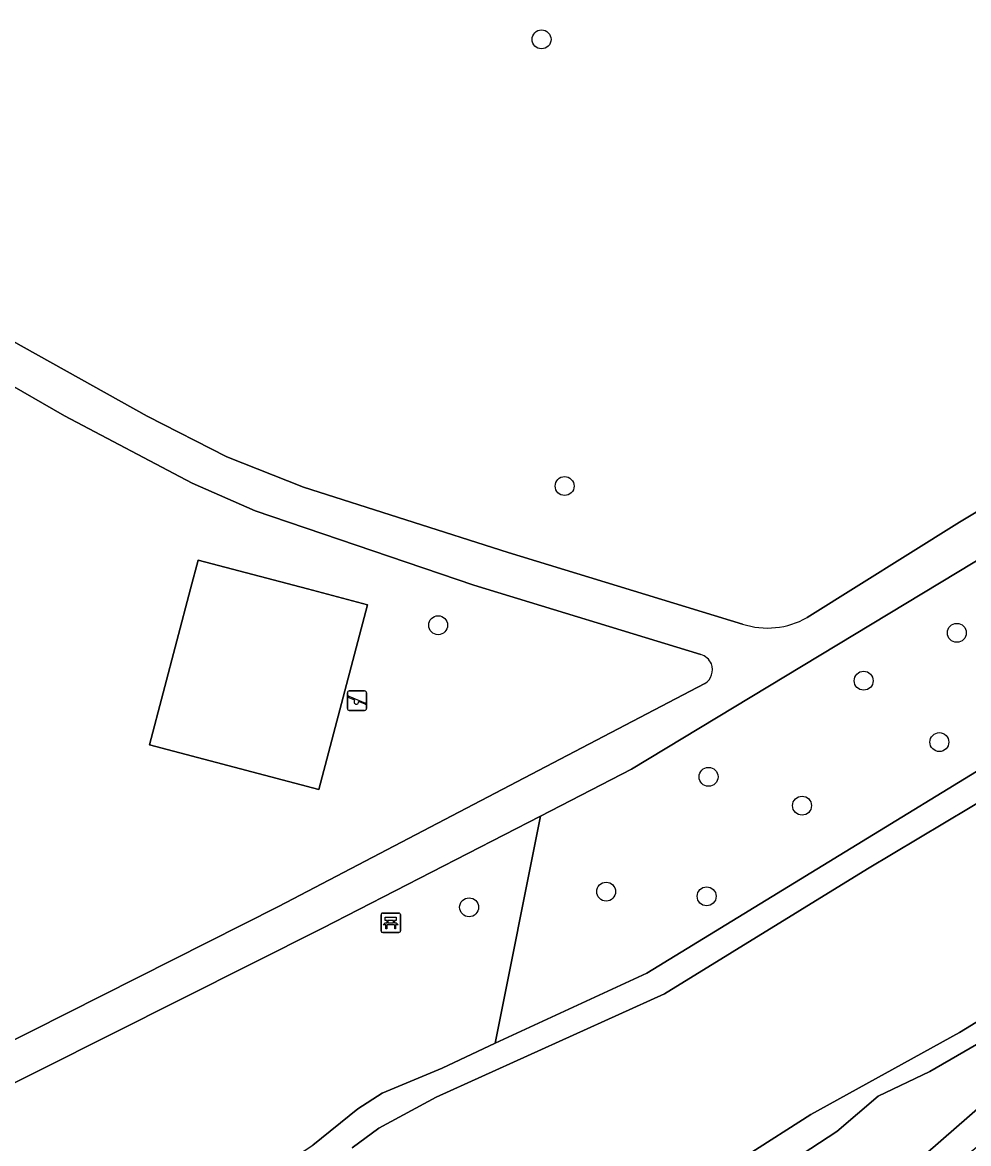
# Model space of a CAD drawing. Extents: x 160349 to 161355, y 381727 to 382854.
# Drawn here: x 161017.4 to 161066.3, y 381971.4 to 382029.3 of the extents above; entities that cross this region are included whole.
import ezdxf

# ---------------------------------------------------------------- set-up
doc = ezdxf.new("R2010")
doc.units = 0
for name, color, linetype in [('IMGEO_Bank', 7, 'Continuous'), ('IMGEO_Boom', 7, 'Continuous'), ('IMGEO_Groenvoorziening', 7, 'Continuous'), ('IMGEO_Oever', 7, 'Continuous'), ('IMGEO_Speelvoorziening', 7, 'Continuous'), ('IMGEO_Terreindeel_open', 7, 'Continuous'), ('IMGEO_Voetpad_gesloten', 7, 'Continuous'), ('IMGEO_Voetpad_halfverhard', 7, 'Continuous'), ('IMGEO_Waterloop', 7, 'Continuous')]:
    doc.layers.add(name, color=color, linetype=linetype)

msp = doc.modelspace()

# ---------------------------------------------------------------- linework, layer by layer
at = {"layer": 'IMGEO_Bank'}
for p, q in [((161035.924, 381982.335), (161035.924, 381983.176)), ((161035.924, 381983.176), (161035.924, 381982.335)), ((161035.999, 381983.26), (161036.84, 381983.26)), ((161036.84, 381983.26), (161035.999, 381983.26)), ((161036.924, 381983.185), (161036.924, 381982.344)), ((161036.924, 381982.344), (161036.924, 381983.185)), ((161036.621, 381982.658), (161036.228, 381982.658)), ((161036.233, 381982.766), (161036.233, 381982.872)), ((161036.277, 381982.872), (161036.277, 381982.766)), ((161036.565, 381982.878), (161036.283, 381982.878)), ((161036.283, 381982.76), (161036.565, 381982.76)), ((161036.571, 381982.766), (161036.571, 381982.872)), ((161036.615, 381982.872), (161036.615, 381982.766)), ((161036.849, 381982.26), (161036.008, 381982.26)), ((161036.008, 381982.26), (161036.849, 381982.26))]:
    msp.add_line(p, q, dxfattribs=at)
for points in [[(161036.227, 381982.878), (161036.141, 381982.878), (161036.141, 381983.039), (161036.704, 381983.039), (161036.704, 381982.878), (161036.621, 381982.878)], [(161036.171, 381982.658), (161036.029, 381982.658), (161036.141, 381982.76), (161036.227, 381982.76)], [(161036.221, 381982.651), (161036.221, 381982.444), (161036.178, 381982.444), (161036.178, 381982.651)], [(161036.621, 381982.76), (161036.704, 381982.76), (161036.816, 381982.658), (161036.677, 381982.658)], [(161036.671, 381982.651), (161036.671, 381982.444), (161036.627, 381982.444), (161036.627, 381982.651)]]:
    msp.add_lwpolyline(points, dxfattribs=at)
for centre, radius, start, end in [((161036.002, 381983.182), 0.0779, 92.4484, 184.28452), ((161036.002, 381983.182), 0.0779, 92.4484, 184.28452), ((161036.846, 381983.182), 0.0779, 2.4484, 94.28452), ((161036.846, 381983.182), 0.0779, 2.4484, 94.28452), ((161036.002, 381982.338), 0.0779, 182.4484, 274.28452), ((161036.002, 381982.338), 0.0779, 182.4484, 274.28452), ((161036.171, 381982.651), 0.00671, 2.89567, 87.10433), ((161036.228, 381982.651), 0.00671, 92.89567, 177.10433), ((161036.226, 381982.871), 0.00671, 2.89567, 87.10433), ((161036.226, 381982.767), 0.00671, 272.89567, 357.10433), ((161036.283, 381982.871), 0.00671, 92.89567, 177.10433), ((161036.283, 381982.767), 0.00671, 182.89567, 267.10433), ((161036.565, 381982.871), 0.00671, 2.89567, 87.10433), ((161036.565, 381982.767), 0.00671, 272.89567, 357.10433), ((161036.622, 381982.871), 0.00671, 92.89567, 177.10433), ((161036.622, 381982.767), 0.00671, 182.89567, 267.10433), ((161036.62, 381982.651), 0.00671, 2.89567, 87.10433), ((161036.677, 381982.651), 0.00671, 92.89567, 177.10433), ((161036.846, 381982.338), 0.0779, 272.4484, 4.28452), ((161036.846, 381982.338), 0.0779, 272.4484, 4.28452)]:
    msp.add_arc(centre, radius, start, end, dxfattribs=at)
at = {"layer": 'IMGEO_Boom'}
for centre in [(161044.216, 382028.385), (161045.408, 382005.315), (161038.873, 381998.126), (161065.673, 381997.733), (161060.86, 381995.26), (161064.771, 381992.091), (161052.846, 381990.295), (161057.676, 381988.807), (161047.553, 381984.366), (161052.746, 381984.124), (161040.472, 381983.558)]:
    msp.add_circle(centre, 0.489, dxfattribs=at)
at = {"layer": 'IMGEO_Groenvoorziening'}
for points in [[(161000.947, 382025.445), (161014.657, 382014.034), (161023.831, 382008.92), (161027.959, 382006.821), (161031.916, 382005.258), (161042.499, 382001.883), (161054.605, 381998.187)], [(161052.443, 381996.618), (161040.709, 382000.193), (161029.421, 382004.034), (161026.16, 382005.461), (161019.561, 382008.946), (161016.27, 382010.839), (161012.936, 382012.909), (161010.005, 382015.012), (161001.838, 382021.937), (160999.226, 382024.098)], [(161057.934, 381998.517), (161065.816, 382003.447), (161086.63, 382015.972)], [(161087.814, 382014.209), (161048.865, 381990.683), (161044.157, 381988.264), (161041.823, 381976.534), (161049.65, 381980.148), (161078.086, 381997.552)], [(160989.311, 381962.789), (160995.77, 381966.216), (161016.031, 381976.255), (161030.617, 381983.595), (161052.654, 381995.114)], [(161058.78, 381966.21), (161068.627, 381974.788), (161071.922, 381977.229), (161081.393, 381983.632), (161084.569, 381985.107), (161099.733, 381991.102), (161099.909, 381992.952), (161097.916, 381991.858), (161093.934, 381990.099), (161087.563, 381987.541), (161081.406, 381984.604), (161074.619, 381981.058), (161064.286, 381975.077), (161061.603, 381973.803), (161059.479, 381971.981), (161053.707, 381968.204)]]:
    msp.add_lwpolyline(points, dxfattribs=at)
for points in [[(161026.474, 382001.486), (161032.128, 382000), (161035.217, 381999.188), (161032.709, 381989.644), (161023.966, 381991.942), (161026.084, 382000)], [(161032.394, 381971.268), (161034.726, 381973.146), (161035.983, 381973.96), (161039.078, 381975.249), (161041.823, 381976.534), (161044.157, 381988.264), (161032.906, 381982.483), (161018.328, 381975.157), (160994.814, 381963.36), (160995.935, 381961.456), (160996.299, 381955.547), (160994.066, 381952.575), (161028.156, 381968.495)]]:
    msp.add_lwpolyline(points, close=True, dxfattribs=at)
for centre, radius, start, end in [((161055.896, 382002.124), 4.143, 251.84981, 299.47254), ((161052.163, 381995.753), 0.91, 24.58451, 72.05746), ((161052.191, 381995.831), 0.853, 302.84966, 20.58494)]:
    msp.add_arc(centre, radius, start, end, dxfattribs=at)
at = {"layer": 'IMGEO_Oever'}
for points in [[(161034.438, 381971.128), (161035.808, 381972.149), (161038.772, 381973.745), (161050.564, 381979.079), (161061.05, 381985.537), (161072.995, 381992.664), (161086.651, 382000), (161094.37, 382004.147), (161096.547, 382005.177), (161129.635, 382023.54), (161149.997, 382035.515), (161166.628, 382045.705), (161169.695, 382047.584), (161175.394, 382051.075), (161184.258, 382058.609), (161194.991, 382068.929), (161215.899, 382090.421), (161234.071, 382109.374), (161243.154, 382118.418), (161253.598, 382129.327), (161254.487, 382129.994), (161255.257, 382130.374), (161259.285, 382131.194), (161262.684, 382131.886)], [(161078.086, 381997.552), (161049.65, 381980.148), (161041.823, 381976.534), (161039.078, 381975.249), (161035.983, 381973.96), (161034.726, 381973.146), (161032.394, 381971.268)], [(161072.205, 381980.992), (161065.815, 381977.082), (161058.127, 381972.863), (161051.549, 381968.659)], [(161053.707, 381968.204), (161059.479, 381971.981), (161061.603, 381973.803), (161064.286, 381975.077), (161074.619, 381981.058)]]:
    msp.add_lwpolyline(points, dxfattribs=at)
at = {"layer": 'IMGEO_Speelvoorziening'}
for p, q in [((161034.183, 381993.829), (161034.183, 381994.629)), ((161034.183, 381994.629), (161034.183, 381993.829)), ((161034.283, 381994.729), (161035.073, 381994.729)), ((161035.073, 381994.729), (161034.283, 381994.729)), ((161035.173, 381994.629), (161035.173, 381993.829)), ((161035.173, 381993.829), (161035.173, 381994.629)), ((161034.566, 381994.257), (161034.227, 381994.394)), ((161034.252, 381994.454), (161035.128, 381994.101)), ((161035.104, 381994.041), (161034.764, 381994.178)), ((161035.073, 381993.729), (161034.283, 381993.729)), ((161034.283, 381993.729), (161035.073, 381993.729))]:
    msp.add_line(p, q, dxfattribs=at)
for centre, radius, start, end in [((161034.283, 381994.629), 0.1, 90, 180), ((161034.283, 381994.629), 0.1, 90, 180), ((161035.073, 381994.629), 0.1, 0, 90), ((161035.073, 381994.629), 0.1, 360, 90), ((161034.24, 381994.424), 0.0327, 68.07798, 248.07798), ((161034.645, 381994.167), 0.12, 130.99278, 5.16318), ((161035.116, 381994.071), 0.0327, 248.07798, 68.07798), ((161034.283, 381993.829), 0.1, 180, 270), ((161034.283, 381993.829), 0.1, 180, 270), ((161035.073, 381993.829), 0.1, 270, 0), ((161035.073, 381993.829), 0.1, 270, 0)]:
    msp.add_arc(centre, radius, start, end, dxfattribs=at)
at = {"layer": 'IMGEO_Terreindeel_open'}
msp.add_lwpolyline([(161032.709, 381989.644), (161035.217, 381999.188), (161032.128, 382000), (161026.474, 382001.486), (161026.084, 382000), (161023.966, 381991.942)], close=True, dxfattribs=at)
at = {"layer": 'IMGEO_Voetpad_gesloten'}
for points in [[(161054.605, 381998.187), (161042.499, 382001.883), (161031.916, 382005.258), (161027.959, 382006.821), (161023.831, 382008.92), (161014.657, 382014.034), (161000.947, 382025.445), (160999.226, 382024.098), (161001.838, 382021.937), (161010.005, 382015.012), (161012.936, 382012.909), (161016.27, 382010.839), (161019.561, 382008.946), (161026.16, 382005.461), (161029.421, 382004.034), (161040.709, 382000.193), (161052.443, 381996.618)], [(161086.63, 382015.972), (161065.816, 382003.447), (161057.934, 381998.517)], [(160994.814, 381963.36), (161018.328, 381975.157), (161032.906, 381982.483), (161044.157, 381988.264), (161048.865, 381990.683), (161087.814, 382014.209)], [(161052.654, 381995.114), (161030.617, 381983.595), (161016.031, 381976.255), (160995.77, 381966.216), (160989.311, 381962.789), (160965.908, 381946.927), (160957.707, 381940.783), (160956.645, 381940.028), (160942.962, 381928.884), (160942.376, 381928.401), (160936.217, 381922.635), (160933.007, 381919.026), (160929.875, 381915.366), (160919.321, 381909.026), (160910.737, 381903.614)]]:
    msp.add_lwpolyline(points, dxfattribs=at)
for centre, radius, start, end in [((161055.896, 382002.124), 4.143, 251.84981, 299.47254), ((161052.163, 381995.753), 0.91, 24.58451, 72.05746), ((161052.191, 381995.831), 0.853, 302.84966, 20.58494)]:
    msp.add_arc(centre, radius, start, end, dxfattribs=at)
at = {"layer": 'IMGEO_Voetpad_halfverhard'}
msp.add_lwpolyline([(161048.953, 381955.207), (161055.593, 381961.523), (161062.185, 381967.509), (161071.028, 381974.694), (161079.056, 381980.629), (161082.012, 381982.508), (161089.567, 381985.721), (161098.594, 381989.086), (161100.343, 381989.482), (161099.733, 381991.102), (161084.569, 381985.107), (161081.393, 381983.632), (161071.922, 381977.229), (161068.627, 381974.788), (161058.78, 381966.21), (161048.398, 381956.256)], dxfattribs=at)
at = {"layer": 'IMGEO_Waterloop'}
for points in [[(161072.995, 381992.664), (161061.05, 381985.537), (161050.564, 381979.079), (161038.772, 381973.745), (161035.808, 381972.149), (161034.438, 381971.128)], [(161051.549, 381968.659), (161058.127, 381972.863), (161065.815, 381977.082), (161072.205, 381980.992)]]:
    msp.add_lwpolyline(points, dxfattribs=at)

doc.saveas('drawing.dxf')
